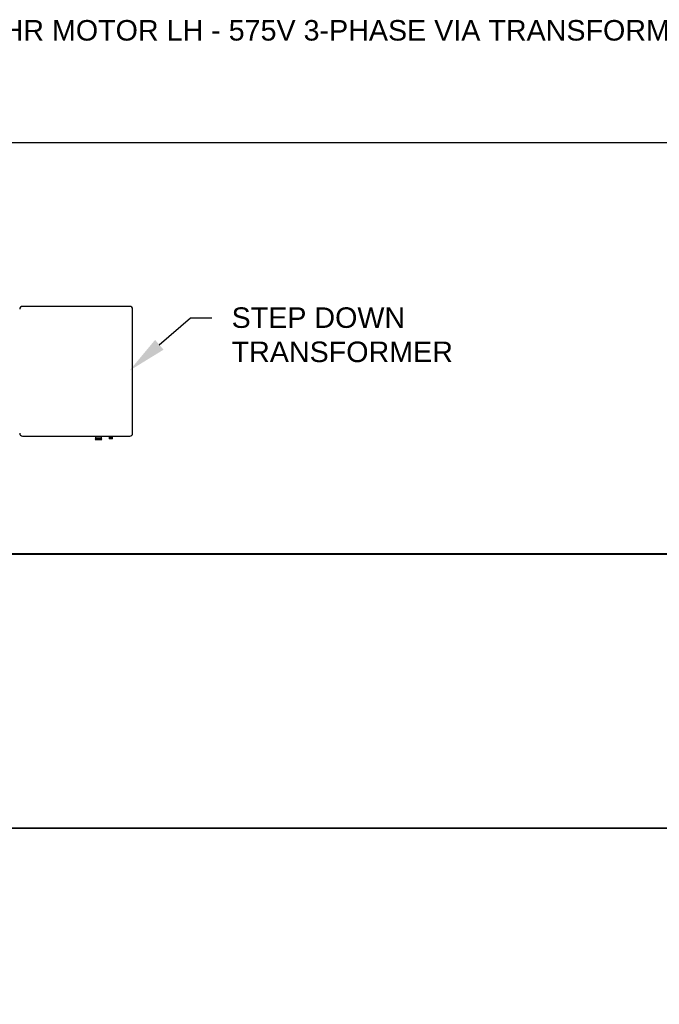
# Model space of a CAD drawing. Header units: inches. Extents: x 144.9 to 238.4, y 214.8 to 247.7.
# Tile 400 of 411: x 203 to 205.9, y 243.2 to 247.7. Entities that reach past the tile are written whole.
import ezdxf
from ezdxf import colors
from ezdxf.entities.mleader import LeaderData, LeaderLine
from ezdxf.math import Vec2, Vec3

# ---------------------------------------------------------------- set-up
doc = ezdxf.new("R2010")
doc.units = ezdxf.units.IN
doc.header["$LTSCALE"] = 0.25
doc.header["$MEASUREMENT"] = 0
for name, color, linetype in [('575V 3-PHASE 60HZ', 4, 'Continuous'), ('ANNOTATIONS', 1, 'Continuous'), ('MOTOR LH', 7, 'Continuous')]:
    doc.layers.add(name, color=color, linetype=linetype)
doc.styles.add('ARIAL', font='arial.ttf', dxfattribs={"height": 0.09375})

msp = doc.modelspace()

# ---------------------------------------------------------------- linework, layer by layer
at = {"layer": '575V 3-PHASE 60HZ'}
for p, q in [((203.4819, 246.43272), (202.99097, 246.43272)), ((203.49438, 245.85265), (203.49438, 246.42025)), ((202.99097, 245.84018), (203.4819, 245.84018)), ((203.32439, 245.83105), (203.32406, 245.83086)), ((203.32406, 245.83086), (203.32439, 245.83067)), ((203.32406, 245.83086), (203.35334, 245.83086)), ((203.32439, 245.83022), (203.32406, 245.83003)), ((203.32406, 245.83003), (203.32439, 245.82984)), ((203.32406, 245.83003), (203.35334, 245.83003)), ((203.32439, 245.82939), (203.32406, 245.8292)), ((203.32406, 245.8292), (203.32439, 245.829)), ((203.32406, 245.8292), (203.35334, 245.8292)), ((203.32439, 245.82856), (203.32406, 245.82836)), ((203.32406, 245.82836), (203.32439, 245.82817)), ((203.32406, 245.82836), (203.35334, 245.82836)), ((203.32439, 245.82772), (203.32406, 245.82753)), ((203.32406, 245.82753), (203.32439, 245.82734)), ((203.32406, 245.82753), (203.35334, 245.82753)), ((203.32439, 245.82689), (203.32406, 245.8267)), ((203.32406, 245.8267), (203.32439, 245.82651)), ((203.32406, 245.8267), (203.35334, 245.8267)), ((203.32439, 245.82606), (203.32406, 245.82587)), ((203.32406, 245.82587), (203.32439, 245.82568)), ((203.32406, 245.82587), (203.35334, 245.82587)), ((203.32439, 245.84018), (203.32439, 245.83105)), ((203.35301, 245.83105), (203.32439, 245.83105)), ((203.32439, 245.83067), (203.32439, 245.83022)), ((203.32439, 245.83067), (203.35301, 245.83067)), ((203.35301, 245.83022), (203.32439, 245.83022)), ((203.32439, 245.82984), (203.32439, 245.82939)), ((203.32439, 245.82984), (203.35301, 245.82984)), ((203.35301, 245.82939), (203.32439, 245.82939)), ((203.32439, 245.829), (203.32439, 245.82856)), ((203.32439, 245.829), (203.35301, 245.829)), ((203.35301, 245.82856), (203.32439, 245.82856)), ((203.32439, 245.82817), (203.32439, 245.82772)), ((203.32439, 245.82817), (203.35301, 245.82817)), ((203.35301, 245.82772), (203.32439, 245.82772)), ((203.32439, 245.82734), (203.32439, 245.82689)), ((203.32439, 245.82734), (203.35301, 245.82734)), ((203.35301, 245.82689), (203.32439, 245.82689)), ((203.32439, 245.82651), (203.32439, 245.82606)), ((203.32439, 245.82651), (203.35301, 245.82651)), ((203.35301, 245.82606), (203.32439, 245.82606)), ((203.35301, 245.83105), (203.35301, 245.84018)), ((203.35334, 245.83086), (203.35301, 245.83105)), ((203.35301, 245.83067), (203.35334, 245.83086)), ((203.35301, 245.83022), (203.35301, 245.83067)), ((203.35334, 245.83003), (203.35301, 245.83022)), ((203.35301, 245.82984), (203.35334, 245.83003)), ((203.35301, 245.82939), (203.35301, 245.82984)), ((203.35334, 245.8292), (203.35301, 245.82939)), ((203.35301, 245.829), (203.35334, 245.8292)), ((203.35301, 245.82856), (203.35301, 245.829)), ((203.35334, 245.82836), (203.35301, 245.82856)), ((203.35301, 245.82817), (203.35334, 245.82836)), ((203.35301, 245.82772), (203.35301, 245.82817)), ((203.35334, 245.82753), (203.35301, 245.82772)), ((203.35301, 245.82734), (203.35334, 245.82753)), ((203.35301, 245.82689), (203.35301, 245.82734)), ((203.35334, 245.8267), (203.35301, 245.82689)), ((203.35301, 245.82651), (203.35334, 245.8267)), ((203.35301, 245.82606), (203.35301, 245.82651)), ((203.35334, 245.82587), (203.35301, 245.82606)), ((203.35301, 245.82568), (203.35334, 245.82587)), ((203.38771, 245.83471), (203.38738, 245.83452)), ((203.38738, 245.83452), (203.38771, 245.83433)), ((203.38738, 245.83452), (203.40268, 245.83452)), ((203.38771, 245.83405), (203.38738, 245.83385)), ((203.38738, 245.83385), (203.38771, 245.83366)), ((203.38738, 245.83385), (203.40268, 245.83385)), ((203.38771, 245.83338), (203.38738, 245.83319)), ((203.38738, 245.83319), (203.38771, 245.833)), ((203.38738, 245.83319), (203.40268, 245.83319)), ((203.38771, 245.83272), (203.38738, 245.83252)), ((203.38738, 245.83252), (203.38771, 245.83233)), ((203.38738, 245.83252), (203.40268, 245.83252)), ((203.38771, 245.83205), (203.38738, 245.83186)), ((203.38738, 245.83186), (203.38771, 245.83167)), ((203.38738, 245.83186), (203.40268, 245.83186)), ((203.38771, 245.83138), (203.38738, 245.83119)), ((203.38738, 245.83119), (203.38771, 245.831)), ((203.38738, 245.83119), (203.40268, 245.83119)), ((203.38771, 245.83072), (203.38738, 245.83053)), ((203.38738, 245.83053), (203.38771, 245.83033)), ((203.38738, 245.83053), (203.40268, 245.83053)), ((203.38771, 245.83005), (203.38738, 245.82986)), ((203.38738, 245.82986), (203.38771, 245.82967)), ((203.38738, 245.82986), (203.40268, 245.82986)), ((203.38771, 245.84018), (203.38771, 245.83471)), ((203.38771, 245.83471), (203.40235, 245.83471)), ((203.38771, 245.83433), (203.38771, 245.83405)), ((203.38771, 245.83433), (203.40235, 245.83433)), ((203.38771, 245.83405), (203.40235, 245.83405)), ((203.38771, 245.83366), (203.38771, 245.83338)), ((203.38771, 245.83366), (203.40235, 245.83366)), ((203.38771, 245.83338), (203.40235, 245.83338)), ((203.38771, 245.833), (203.38771, 245.83272)), ((203.38771, 245.833), (203.40235, 245.833)), ((203.38771, 245.83272), (203.40235, 245.83272)), ((203.38771, 245.83233), (203.38771, 245.83205)), ((203.38771, 245.83233), (203.40235, 245.83233)), ((203.38771, 245.83205), (203.40235, 245.83205)), ((203.38771, 245.83167), (203.38771, 245.83138)), ((203.38771, 245.83167), (203.40235, 245.83167)), ((203.38771, 245.83138), (203.40235, 245.83138)), ((203.38771, 245.831), (203.38771, 245.83072)), ((203.38771, 245.831), (203.40235, 245.831)), ((203.38771, 245.83072), (203.40235, 245.83072)), ((203.38771, 245.83033), (203.38771, 245.83005)), ((203.38771, 245.83033), (203.40235, 245.83033)), ((203.38771, 245.83005), (203.40235, 245.83005)), ((203.38771, 245.82967), (203.38771, 245.8282)), ((203.38771, 245.82967), (203.40235, 245.82967)), ((203.40235, 245.8282), (203.38771, 245.8282)), ((203.40235, 245.83471), (203.40235, 245.84018)), ((203.40268, 245.83452), (203.40235, 245.83471)), ((203.40235, 245.83433), (203.40268, 245.83452)), ((203.40235, 245.83405), (203.40235, 245.83433)), ((203.40268, 245.83385), (203.40235, 245.83405)), ((203.40235, 245.83366), (203.40268, 245.83385)), ((203.40235, 245.83338), (203.40235, 245.83366)), ((203.40268, 245.83319), (203.40235, 245.83338)), ((203.40235, 245.833), (203.40268, 245.83319)), ((203.40235, 245.83272), (203.40235, 245.833)), ((203.40268, 245.83252), (203.40235, 245.83272)), ((203.40235, 245.83233), (203.40268, 245.83252)), ((203.40235, 245.83205), (203.40235, 245.83233)), ((203.40268, 245.83186), (203.40235, 245.83205)), ((203.40235, 245.83167), (203.40268, 245.83186)), ((203.40235, 245.83138), (203.40235, 245.83167)), ((203.40268, 245.83119), (203.40235, 245.83138)), ((203.40235, 245.831), (203.40268, 245.83119)), ((203.40235, 245.83072), (203.40235, 245.831)), ((203.40268, 245.83053), (203.40235, 245.83072)), ((203.40235, 245.83033), (203.40268, 245.83053)), ((203.40235, 245.83005), (203.40235, 245.83033)), ((203.40268, 245.82986), (203.40235, 245.83005)), ((203.40235, 245.82967), (203.40268, 245.82986)), ((203.40235, 245.8282), (203.40235, 245.82967)), ((203.32439, 245.82523), (203.32406, 245.82504)), ((203.32406, 245.82504), (203.32439, 245.82484)), ((203.32406, 245.82504), (203.35334, 245.82504)), ((203.32439, 245.82568), (203.32439, 245.82523)), ((203.32439, 245.82568), (203.35301, 245.82568)), ((203.35301, 245.82523), (203.32439, 245.82523)), ((203.32439, 245.82484), (203.32439, 245.82254)), ((203.32439, 245.82484), (203.35301, 245.82484)), ((203.35301, 245.82254), (203.32439, 245.82254)), ((203.35301, 245.82523), (203.35301, 245.82568)), ((203.35334, 245.82504), (203.35301, 245.82523)), ((203.35301, 245.82484), (203.35334, 245.82504)), ((203.35301, 245.82254), (203.35301, 245.82484))]:
    msp.add_line(p, q, dxfattribs=at)
for centre, start, end in [((202.99097, 246.42025), 90, 180), ((203.4819, 246.42025), 0, 90), ((202.99097, 245.85265), 180, 270), ((203.4819, 245.85265), 270, 0)]:
    msp.add_arc(centre, 0.01248, start, end, dxfattribs=at)
at = {"layer": 'defpoints'}
msp.add_lwpolyline([(214.76662, 234.44685), (194.25216, 234.44685), (194.25216, 247.18196), (214.76662, 247.18196)], close=True, dxfattribs=at)
at = {"layer": 'MOTOR LH'}
for p, q in [((208.1117, 245.30125), (202.31338, 245.30125)), ((208.1117, 245.29919), (202.31338, 245.29919)), ((208.1117, 244.04919), (202.31338, 244.04919)), ((207.9242, 244.04714), (202.50088, 244.04714))]:
    msp.add_line(p, q, dxfattribs=at)

# ---------------------------------------------------------------- texts
at = {"layer": 'ANNOTATIONS', "insert": (202.57261, 247.74099), "char_height": 0.09375, "width": 4.6220629, "attachment_point": 1, "line_spacing_factor": 0.86134, "style": 'ARIAL'}
msp.add_mtext('995 LHR MOTOR LH - 575V 3-PHASE VIA TRANSFORMER', dxfattribs=at)

# ---------------------------------------------------------------- leaders
at = {"layer": 'ANNOTATIONS'}
ml = msp.add_multileader_mtext('Standard', dxfattribs=at)
ml.set_content('STEP DOWN\\PTRANSFORMER', color=256, style='ARIAL')
ml.set_leader_properties()
ml.build(insert=Vec2(0, 0))
ml.multileader.update_dxf_attribs({"dogleg_length": 0.36, "arrow_head_size": 0.18})
ctx = ml.context
ctx.base_point, ctx.char_height, ctx.arrow_head_size, ctx.landing_gap_size, ctx.plane_origin = Vec3(203.85661, 246.38049), 0.09375, 0.18, 0.09, Vec3(203.48389, 246.02231)
notes = []
notes.append((ctx, [(0, (1, 1, 0), (203.75865, 246.38049), (1, 0), 0.09796, [(0, [(203.48038, 246.13932)], 0, [])])]))
ctx.mtext.insert, ctx.mtext.flow_direction = Vec3(203.94661, 246.42816), 5
for ctx, leaders in notes:
    for number, flags, end, landing, length, lines in leaders:
        leader = LeaderData()
        leader.index, (leader.has_last_leader_line, leader.has_dogleg_vector, leader.attachment_direction) = number, flags
        leader.last_leader_point, leader.dogleg_vector, leader.dogleg_length = Vec3(end), Vec3(landing), length
        for number, points, colour, breaks in lines:
            line = LeaderLine()
            line.index, line.vertices, line.color, line.breaks = number, Vec3.list(points), colors.encode_raw_color(colour), breaks
            leader.lines.append(line)
        ctx.leaders.append(leader)

doc.saveas('drawing.dxf')
